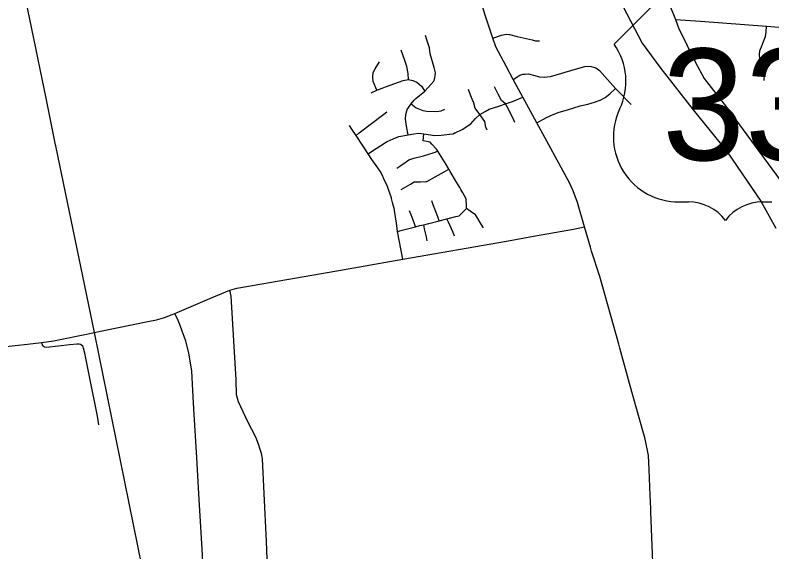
# Model space of a CAD drawing. Extents: x 1755200 to 1902939, y 644115 to 788070.
# Drawn here: x 1791519 to 1800983, y 744708 to 751415 of the extents above; entities that cross this region are included whole.
import ezdxf

# ---------------------------------------------------------------- set-up
doc = ezdxf.new("R2010")
doc.units = 0
for name, color, linetype in [('GM_X_City_Street', 7, 'Continuous'), ('GM_X_County_Road', 7, 'Continuous'), ('GM_X_Interstate_Route', 7, 'Continuous'), ('GM_X_Township', 7, 'Continuous'), ('GM_X_Township_Road', 7, 'Continuous'), ('GM_X_US_Route', 7, 'Continuous'), ('GM_X_US_Shield', 7, 'Continuous')]:
    doc.layers.add(name, color=color, linetype=linetype)

msp = doc.modelspace()

# ---------------------------------------------------------------- linework, layer by layer
at = {"layer": 'GM_X_City_Street'}
for points in [[(1798713.9, 748515.7), (1798638.4, 748767.7), (1798551.7, 749075.5), (1798496.4, 749220.9), (1798449, 749328.6), (1798045.4, 750068.6), (1797869.8, 750391.6), (1797748.9, 750612.6), (1797658.6, 750778.5), (1797532.4, 751019.3), (1797491.8, 751126.6), (1797393.9, 751425.6), (1797343.6, 751599), (1797267.2, 751837.7), (1797246.7, 751919.8), (1797236.7, 751986.3)], [(1799777.3, 751362.4), (1800089.3, 751340.6), (1800918, 751276.9), (1802392.9, 751159.7)], [(1800887.1, 750597.1), (1800891.1, 750672.7), (1800887.1, 750736.3), (1800862.3, 750793.9), (1800840.5, 750853.6), (1800830.5, 750901.3), (1800830.5, 750937), (1800838.5, 750980.8), (1800852.4, 751020.5), (1800880.2, 751084.1), (1800904, 751149.7), (1800912, 751205.4), (1800918, 751276.9)], [(1797491.8, 751126.6), (1797600.6, 751164.3), (1797658.6, 751177.4), (1797702.1, 751171.6), (1797796.3, 751149.8), (1797986.3, 751106.3), (1798025.4, 751096.1), (1798076.2, 751096.1)], [(1796436.7, 749919.8), (1796413, 750028.4), (1796401.1, 750117.2), (1796405.1, 750172.5), (1796420.9, 750235.7), (1796470.2, 750304.8), (1796511.7, 750354.1), (1796532, 750373.9), (1796645.1, 750465.2), (1796753.9, 750588.5), (1796769.8, 750630.6), (1796774.2, 750655.2), (1796775.6, 750693), (1796761.1, 750761.1), (1796708.9, 750930.8), (1796702.8, 751001), (1796700.8, 751008), (1796669, 751107.5), (1796652, 751160.8)], [(1796438.6, 750610.7), (1796436.7, 750683.8), (1796416.9, 750772.6), (1796393.2, 750849.6), (1796345.9, 750977.9)], [(1796043.9, 750478.5), (1795998.6, 750587), (1795992.6, 750642.3), (1795998.6, 750697.6), (1796022.3, 750745), (1796077.5, 750829.9)], [(1797748.9, 750612.6), (1797807.6, 750650.3), (1797831.6, 750664.5), (1797869.8, 750676.8), (1797896.2, 750678.7), (1797939.6, 750680.6), (1798001.9, 750663.6), (1798077.5, 750644.7), (1798137.9, 750639), (1798213.4, 750648.5), (1798540, 750744.8), (1798645.8, 750775), (1798676, 750776.9), (1798723.2, 750773.1), (1798781.7, 750756.1), (1798827, 750724), (1799029, 750497.4), (1799223.5, 750299.1)], [(1795972.1, 750444.6), (1796043.9, 750478.5), (1796110.1, 750504.6), (1796150.5, 750518), (1796371.5, 750598.9), (1796438.6, 750610.7), (1796491.9, 750596.9), (1796543.2, 750577.2), (1796600.4, 750525.9), (1796645.1, 750465.2)], [(1797653.1, 750308.8), (1797602, 750349.2), (1797560, 750426.1), (1797513.6, 750518.9)], [(1797331.7, 750172.5), (1797271.2, 750253.7), (1797250.4, 750331.7), (1797243.7, 750344.9), (1797211.6, 750428.8), (1797189.9, 750485.3)], [(1798045.4, 750068.6), (1798164.3, 750136.6), (1798249.3, 750174.4), (1798324.8, 750202.7), (1798428.7, 750232.9), (1798587.2, 750282.1), (1798683.5, 750304.7), (1798766.6, 750329.3), (1798834.6, 750353.8), (1798898.8, 750385.9), (1798955.4, 750431.3), (1799029, 750497.4)], [(1795933.5, 749682.1), (1795977.3, 749710.5), (1796152.7, 749824.1), (1796172.9, 749837.1), (1796245.8, 749871), (1796316.3, 749898.1), (1796367.6, 749908), (1796436.7, 749919.8), (1796505.7, 749933.6), (1796568.9, 749939.5), (1796630, 749931.7), (1796768.2, 749911.9), (1796849.1, 749913.9), (1796951.7, 749925.7), (1796997.1, 749931.7), (1797012.9, 749944.4), (1797021.5, 749945.7), (1797109.2, 749984.2), (1797216.5, 750057.3), (1797275, 750123.4), (1797331.7, 750172.5), (1797395.9, 750212.2), (1797446.8, 750238.6), (1797514.8, 750261.3), (1797556.3, 750274.5), (1797592.5, 750286.2), (1797641.4, 750304.6), (1797647.4, 750307), (1797653.1, 750308.8), (1797740.4, 750337.7), (1797869.8, 750391.6)], [(1796470.2, 750304.8), (1796533.3, 750255.4), (1796616.2, 750221.8), (1796667.5, 750214), (1796789.9, 750210), (1796849.1, 750219.9), (1796892.5, 750239.6)], [(1797770.2, 750075.1), (1797750.7, 750114), (1797672.7, 750269.9), (1797653.1, 750308.8)], [(1795782.9, 749912.9), (1795821.6, 749942.5), (1796131.1, 750179.1), (1796169.8, 750208.7)], [(1797422.3, 749976.6), (1797407.9, 750014.2), (1797392.1, 750085.6), (1797331.7, 750172.5)], [(1796370, 748366.4), (1796303.3, 748712.5), (1796288.2, 748815.4), (1796265.2, 748972.1), (1796263.8, 748981.6), (1796239.3, 749074.4), (1796225.9, 749125.4), (1796224.2, 749131.8), (1796192.4, 749225.5), (1796175.4, 749275.5), (1796173.4, 749281.5), (1796130.7, 749371), (1796107.9, 749418.6), (1796085.6, 749465.4), (1796054.1, 749508.9), (1795992.1, 749594.4), (1795978.6, 749613.1), (1795933.5, 749682.1), (1795782.9, 749912.9), (1795731.6, 749991.5), (1795702.7, 750035.8)], [(1797164.6, 748998), (1797163.2, 749049.7), (1797161.9, 749101.3), (1797161.4, 749119.2), (1797118.4, 749192.8), (1797092.4, 749237.4), (1797079.2, 749260.1), (1797040.2, 749326.4), (1796961.9, 749460), (1796943.5, 749491.3), (1796940.2, 749496.8), (1796908.5, 749548.3), (1796806.3, 749714.2), (1796800.2, 749724), (1796790.9, 749739.1), (1796732.5, 749801.5), (1796707.8, 749827.8), (1796624.1, 749842.8), (1796630, 749931.7)], [(1796294.2, 749501.5), (1796344.9, 749537.9), (1796395.6, 749574.4), (1796443.7, 749609), (1796507, 749625.9), (1796627.6, 749658.2), (1796639.3, 749661.3), (1796746.7, 749695.3), (1796806.3, 749714.2)], [(1796349.2, 749238.1), (1796406.5, 749271), (1796463.8, 749304), (1796511.3, 749331.3), (1796588.6, 749332.9), (1796654.6, 749334.2), (1796669.1, 749334.5), (1796771.3, 749392.9), (1796886, 749458.5), (1796943.5, 749491.3)], [(1796822.3, 748844.9), (1796804.3, 748893.7), (1796748.8, 749044.2), (1796730.3, 749094.4)], [(1796303.3, 748712.5), (1796359.1, 748726.9), (1796526.6, 748770), (1796582.4, 748784.3), (1796630, 748796.6), (1796694.1, 748812.7), (1796822.3, 748844.9), (1796917.8, 748868.8), (1797029.6, 748897), (1797070.5, 748907.2), (1797123.1, 748958), (1797164.6, 748998)], [(1796526.6, 748770), (1796508, 748819.9), (1796470.8, 748919.7), (1796452.2, 748969.6)], [(1797377.3, 748756.4), (1797348.8, 748803.1), (1797291.6, 748896.6), (1797277.8, 748919.3), (1797209.6, 748966.7), (1797164.6, 748998)], [(1797015.1, 748654.7), (1796995.7, 748697.5), (1796937.3, 748826), (1796917.8, 748868.8)], [(1793373.6, 747634), (1793399.7, 747642.3), (1793472.4, 747669.9), (1793516.3, 747688.6), (1793952.3, 747876.1), (1794204.2, 747977.7), (1794293.6, 748003.5), (1795543.3, 748219.8), (1796370, 748366.4), (1797663, 748592.3), (1798002, 748651.8), (1798501.7, 748740.1), (1798638.4, 748767.7)], [(1796674, 748594), (1796663, 748644.6), (1796641, 748745.9), (1796630, 748796.6)], [(1794568, 746042.5), (1794564.3, 746054.5), (1794527.5, 746141.6), (1794428.6, 746332.6), (1794311.4, 746583.9), (1794286.2, 746671), (1794282.9, 746857), (1794220.9, 747904), (1794204.2, 747977.7)], [(1793900.8, 743963.9), (1793856.4, 744741.5), (1793821.9, 745362.8), (1793790.4, 745883.6), (1793755.9, 746494.8), (1793741.6, 746722.9), (1793728.8, 746965.7), (1793691.4, 747195), (1793654.1, 747341.4), (1793632.5, 747400.2), (1793606.7, 747467.6), (1793582.3, 747537.9), (1793557.9, 747598.2), (1793516.3, 747688.6)], [(1792509.8, 747450.9), (1792585.7, 747466.2), (1793177.9, 747586.2), (1793285.6, 747608.2), (1793344.4, 747624.8), (1793373.6, 747634)], [(1792081.6, 747361.5), (1792368.3, 747418.8), (1792509.8, 747450.9)], [(1788984.1, 747019.4), (1789748.4, 747100), (1791053.1, 747236.4), (1791674.4, 747304.6), (1791850.8, 747323.9), (1792005, 747346.1), (1792081.6, 747361.5)], [(1792564.1, 746295.1), (1792551.2, 746405.5), (1792450, 746900.6), (1792389.2, 747191.4), (1792375.5, 747252.1), (1792371.8, 747268.7), (1792364.4, 747279.7), (1792350.6, 747292.6), (1792337.7, 747298.1), (1792320.2, 747301.8), (1792288.9, 747302.7), (1792202.5, 747294.4), (1791909.8, 747261.3), (1791886.8, 747266.8), (1791867.5, 747280.7), (1791855.5, 747308.2), (1791850.8, 747323.9)], [(1799165.5, 746948.9), (1799082.3, 747254.5), (1799068.4, 747304.1)], [(1799548.9, 743305), (1799525, 743883.9), (1799496.1, 744577.2), (1799471.6, 745203.9), (1799469.7, 745249.9)]]:
    msp.add_lwpolyline(points, dxfattribs=at)
at = {"layer": 'GM_X_County_Road'}
for points in [[(1799068.4, 747304.1), (1798830.9, 748150.8), (1798728.9, 748465.4), (1798713.9, 748515.7)], [(1799469.7, 745249.9), (1799463.1, 745414), (1799448.6, 745737.3), (1799441.5, 745913.2), (1799393.4, 746138.5), (1799378.6, 746190), (1799202.5, 746812.9), (1799165.5, 746948.9)]]:
    msp.add_lwpolyline(points, dxfattribs=at)
at = {"layer": 'GM_X_Interstate_Route'}
for points in [[(1792028.3, 749783), (1792025.5, 749796.3), (1791906.1, 750378.4), (1791547.6, 752115.2), (1791280.2, 753404.9), (1791027.2, 754586)], [(1793680.3, 741736.2), (1793541, 742383.7), (1792509.8, 747450.9), (1792028.3, 749783)]]:
    msp.add_lwpolyline(points, dxfattribs=at)
at = {"layer": 'GM_X_Township'}
msp.add_lwpolyline([(1799022.1, 751713.1), (1799359.3, 751065.6), (1799593.4, 750748.8), (1799999.5, 750232.2), (1800426.3, 749708.7), (1800846.3, 749088.8), (1801032.1, 748751.4)], dxfattribs=at)
at = {"layer": 'GM_X_Township_Road'}
for points in [[(1794661, 744838.8), (1794633, 745438), (1794612.9, 745871.9), (1794601.2, 745937.3), (1794581.1, 745999.2), (1794568, 746042.5)], [(1799289.4, 744536.9), (1799288.7, 744536.8), (1797495.3, 744178.6), (1797042, 744094.5), (1796207.7, 743940.3), (1794921.1, 743699.1), (1794796, 743672.6), (1794744, 743684.8), (1794716.2, 743741), (1794710.1, 743859.9), (1794676.6, 744506.6), (1794661, 744838.8)]]:
    msp.add_lwpolyline(points, dxfattribs=at)
at = {"layer": 'GM_X_US_Route'}
msp.add_lwpolyline([(1799310, 752837.2), (1799410.8, 752430.1), (1799496.3, 752103.9), (1799552.8, 751925), (1799610.3, 751776.8), (1799777.3, 751362.4), (1799817.1, 751257.1), (1800023.8, 750829.7), (1800136, 750625), (1800414.2, 750263.2), (1801089, 749352.6), (1801317.3, 749032.3), (1801412.8, 748886.5), (1801538.7, 748677.3), (1801602, 748536.7), (1801653.3, 748377.8), (1801681, 748245), (1801719.2, 748000.2), (1801753.1, 747761.5), (1801800.8, 747365.7), (1801880.7, 746632.1), (1801907.6, 746436)], dxfattribs=at)
at = {"layer": 'GM_X_US_Shield'}
for p, q in [((1799591.2, 751633.6), (1799011.1, 751053.5)), ((1799823.2, 749081.2), (1799939.3, 749081.2)), ((1800867.4, 749081.2), (1800983.4, 749081.2))]:
    msp.add_line(p, q, dxfattribs=at)
for centre, radius, start, end in [((1798345.9, 750587.7), 812.1, 334.54712, 35.00093), ((1799814.2, 749893.3), 812.1, 154.83192, 270.63826), ((1799939.3, 748501.2), 580.1, 36.8699, 90), ((1800867.4, 748501.2), 580.1, 90, 143.1301)]:
    msp.add_arc(centre, radius, start, end, dxfattribs=at)

# ---------------------------------------------------------------- texts
msp.add_text('33', height=1392.19, dxfattribs=at).set_placement((1799610.9, 749603.3))

doc.saveas('drawing.dxf')
